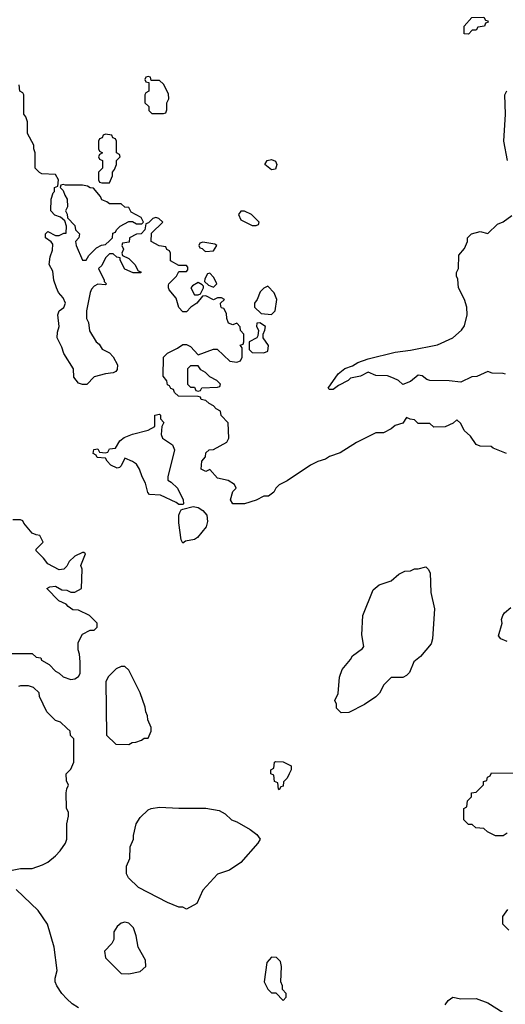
# Model space of a CAD drawing. Header units: inches. Extents: x 2380053 to 2584298, y 380219 to 546618.
# Tile 538 of 656: x 2512425 to 2514941, y 464014 to 469121. Entities that reach past the tile are written whole.
import ezdxf

# ---------------------------------------------------------------- set-up
doc = ezdxf.new("R2010")
doc.units = ezdxf.units.IN
doc.header["$MEASUREMENT"] = 0
doc.layers.add('C5416', color=7, linetype='Continuous')

msp = doc.modelspace()

# ---------------------------------------------------------------- linework, layer by layer
at = {"layer": 'C5416', "color": 2}
for points, elevation in [([(2514750, 469046), (2514727.3, 469047.3), (2514727.3, 469087.3), (2514767.3, 469132.7), (2514830, 469134), (2514838, 469118), (2514850, 469114), (2514852, 469108), (2514838, 469102), (2514832.7, 469087.3), (2514798, 469082), (2514790, 469066), (2514770, 469066)], 26), ([(2513090, 468826), (2513078, 468822), (2513074, 468810), (2513078, 468798), (2513094, 468794), (2513094, 468750), (2513078, 468742), (2513074, 468730), (2513074, 468690), (2513094, 468670), (2513094, 468650), (2513110, 468634), (2513170, 468634), (2513182, 468638), (2513187.3, 468652.7), (2513188, 468690), (2513198, 468710), (2513196.4, 468736.4), (2513170, 468786), (2513150, 468806), (2513106, 468806), (2513102, 468822)], 30), ([(2512870, 468526), (2512858, 468522), (2512852.7, 468507.3), (2512838, 468502), (2512834, 468490), (2512834, 468450), (2512838, 468438), (2512854, 468430), (2512838, 468422), (2512834, 468410), (2512838, 468398), (2512854, 468390), (2512854, 468350), (2512834, 468330), (2512834, 468290), (2512838, 468278), (2512850, 468274), (2512890, 468274), (2512906, 468310), (2512906, 468330), (2512916.4, 468343.6), (2512926, 468370), (2512926, 468390), (2512946, 468410), (2512942, 468422), (2512926, 468430), (2512926, 468490), (2512922, 468502), (2512907.3, 468507.3), (2512902, 468522)], 30), ([(2513730, 468342.7), (2513695.3, 468370), (2513708, 468390), (2513730, 468396.3), (2513750, 468386), (2513757.1, 468370), (2513750, 468346)], 26), ([(2512650, 468266), (2512638, 468262), (2512634, 468250), (2512650, 468234), (2512658, 468210), (2512671.3, 468190), (2512672, 468150), (2512662, 468130), (2512671.6, 468111.6), (2512672.7, 468092.7), (2512710, 468054), (2512714, 468030), (2512734, 468010), (2512731.3, 467988.7), (2512714, 467970), (2512718, 467950), (2512750, 467874), (2512770, 467874), (2512783.1, 467896.9), (2512823.1, 467936.9), (2512848.4, 467951.6), (2512870, 467954), (2512890, 467974), (2512906, 467990), (2512907.3, 468012.7), (2512922, 468018), (2512926, 468030), (2512946, 468050), (2512990, 468074), (2513010, 468074), (2513030, 468062), (2513058, 468062), (2513066, 468070), (2513054.6, 468094.6), (2513002, 468122), (2512990, 468146), (2512970, 468148), (2512950, 468166), (2512890, 468166), (2512876.4, 468176.4), (2512850, 468186), (2512843.1, 468203.1), (2512807.3, 468247.3), (2512790, 468248), (2512776.4, 468256.4), (2512750, 468262), (2512662, 468262)], 30), ([(2513590, 468128), (2513570, 468128), (2513558, 468110), (2513570, 468082), (2513630, 468054), (2513650, 468054), (2513662, 468058), (2513666, 468070), (2513626, 468110)], 30), ([(2513374, 467966), (2513358, 467962), (2513354, 467950), (2513358, 467938), (2513370, 467934), (2513382, 467922), (2513390, 467918), (2513430, 467922), (2513446, 467950), (2513436.4, 467956.4)], 30), ([(2513410, 467806), (2513398, 467802), (2513383.6, 467776.4), (2513382, 467762), (2513403.6, 467743.6), (2513430, 467734), (2513446, 467750), (2513438, 467770), (2513430, 467786)], 30), ([(2513350, 467758), (2513319.6, 467740.4), (2513312, 467730), (2513330, 467694), (2513350, 467694), (2513362, 467698), (2513378, 467730), (2513378, 467738), (2513370, 467746)], 30), ([(2513710, 467738), (2513690, 467728), (2513671.1, 467708.9), (2513656, 467670), (2513642, 467650), (2513642, 467630), (2513676.9, 467596.9), (2513730, 467591), (2513749.3, 467610.7), (2513757.2, 467670), (2513744, 467704)], 30), ([(2513670, 467548), (2513654, 467546), (2513652, 467530), (2513662, 467510), (2513659.6, 467480.4), (2513654, 467470), (2513614, 467450), (2513614, 467410), (2513630, 467394), (2513690, 467392), (2513710, 467402), (2513714, 467430), (2513686, 467470), (2513686, 467490), (2513695.3, 467510), (2513698, 467530)], 30), ([(2513350, 467326), (2513310, 467326), (2513294, 467310), (2513294, 467230), (2513310, 467214), (2513330, 467214), (2513338, 467198), (2513350, 467194), (2513362, 467198), (2513368.4, 467211.6), (2513450, 467214), (2513462, 467218), (2513466, 467230), (2513446, 467250), (2513410, 467268), (2513388, 467290), (2513364, 467304)], 30), ([(2513250, 466606), (2513236.4, 466616.4), (2513154.6, 466654.6), (2513098, 466658), (2513088.4, 466668.4), (2513077.2, 466717.2), (2513059, 466750), (2513045.2, 466790), (2513030, 466815.3), (2513010, 466828.7), (2512970, 466846), (2512950, 466806), (2512942, 466798), (2512930, 466795.3), (2512898, 466810), (2512878, 466830), (2512870, 466846), (2512826, 466850), (2512822, 466862), (2512806, 466870), (2512808.4, 466891.6), (2512830, 466894), (2512838, 466878), (2512870, 466874), (2512882, 466878), (2512890, 466894), (2512922, 466898), (2512943.1, 466936.9), (2512965.6, 466954.4), (2513010, 466971), (2513090, 466991.3), (2513126, 467010), (2513126, 467070), (2513150, 467074), (2513154, 467070), (2513154, 467050), (2513172, 467032), (2513162, 467010), (2513158, 466970), (2513164.7, 466950), (2513216.3, 466916.3), (2513226.8, 466890), (2513192, 466750), (2513192.7, 466732.7), (2513210, 466722), (2513242, 466690), (2513272, 466630), (2513274, 466610), (2513270, 466606)], 30), ([(2513270, 466406), (2513262, 466422), (2513249.1, 466510.9), (2513248.7, 466551.3), (2513254.6, 466565.4), (2513262, 466578), (2513270, 466582), (2513324, 466596), (2513350, 466590.8), (2513374.6, 466574.6), (2513394.8, 466550), (2513398, 466518), (2513390.7, 466490), (2513345.8, 466434.2), (2513330, 466424), (2513284.7, 466415.3)], 30), ([(2514090, 465526), (2514066, 465550), (2514066, 465570), (2514058, 465590), (2514074.6, 465625.4), (2514082, 465710), (2514095.3, 465750), (2514138.6, 465801.4), (2514150, 465822), (2514200.4, 465859.6), (2514208, 465870), (2514197.2, 465930), (2514202.7, 466030), (2514256, 466164), (2514288, 466190), (2514350, 466211), (2514390, 466244.7), (2514420.4, 466259.6), (2514450, 466262), (2514470, 466272), (2514490, 466272), (2514530, 466282), (2514542, 466270), (2514551.1, 466251.1), (2514556, 466150), (2514574.4, 466065.6), (2514564, 465910), (2514556.3, 465883.7), (2514502, 465818), (2514466.8, 465790), (2514444.5, 465735.5), (2514430, 465719), (2514410, 465708), (2514350, 465708), (2514311.3, 465670), (2514290, 465628), (2514270, 465608), (2514210.9, 465569.1), (2514130, 465528)], 30), ([(2512970, 465766), (2512950, 465766), (2512925.4, 465754.6), (2512885.4, 465714.6), (2512871.6, 465688.4), (2512874, 465410), (2512923.6, 465363.6), (2512990, 465362), (2513008.4, 465371.6), (2513027.3, 465372.7), (2513056.4, 465383.6), (2513070, 465394), (2513090, 465394), (2513106, 465430), (2513106, 465450), (2513088.4, 465488.4), (2513088, 465510), (2513078, 465530), (2513074.6, 465554.6), (2513048.9, 465628.9), (2512990, 465746)], 34), ([(2513770, 465126), (2513766, 465130), (2513762, 465162), (2513746, 465170), (2513742, 465202), (2513726, 465210), (2513726, 465230), (2513742, 465238), (2513746, 465270), (2513750, 465274), (2513790, 465272), (2513832, 465250), (2513831.3, 465230), (2513822, 465210), (2513810, 465186), (2513792, 465168), (2513790, 465146), (2513778, 465142)], 30), ([(2513250, 465031), (2513390, 465031.3), (2513458.8, 465018.8), (2513490, 465002), (2513522, 464970), (2513550, 464961), (2513619.8, 464919.8), (2513654.4, 464894.4), (2513670.8, 464870.8), (2513658, 464850), (2513570.6, 464749.4), (2513512, 464710), (2513450, 464688), (2513374.4, 464605.6), (2513343.6, 464536.4), (2513290, 464508), (2513270, 464518), (2513250, 464518), (2513190, 464542), (2513040.2, 464620.2), (2512988, 464670), (2512978, 464690), (2512978, 464730), (2512995.3, 464770), (2512998, 464830), (2513015.3, 464870), (2513015.3, 464890), (2513028, 464950), (2513050, 464982), (2513090, 465022), (2513106, 465030), (2513150, 465036)], 30), ([(2512970, 464439), (2512950, 464435.3), (2512930, 464418), (2512912, 464390), (2512912, 464350), (2512902, 464330), (2512864.7, 464290), (2512870, 464254), (2512950, 464174), (2512990, 464172), (2513050, 464184.7), (2513078, 464210), (2513076.4, 464243.6), (2513038, 464310), (2513028.4, 464368.4), (2513015.3, 464410), (2512990, 464435.3)], 34), ([(2513730, 464258), (2513706, 464230), (2513691.3, 464130), (2513710, 464092), (2513730, 464074), (2513752.7, 464072.7), (2513790, 464034), (2513806, 464050), (2513806, 464070), (2513786, 464090), (2513786, 464110), (2513778, 464130), (2513782, 464210), (2513776.4, 464236.4), (2513756.4, 464256.4)], 34)]:
    msp.add_lwpolyline(points, close=True, dxfattribs=dict(at, elevation=elevation))
for points, elevation in [([(2514948, 466870), (2514878, 466898), (2514867.3, 466907.3), (2514810, 466908.7), (2514790, 466918), (2514760.4, 466960.4), (2514728, 466990), (2514710, 467026), (2514690, 467046), (2514671.6, 467028.4), (2514630, 467008.7), (2514570, 467008), (2514550, 467026), (2514490, 467026), (2514470, 467046), (2514448.4, 467048.4), (2514430, 467058), (2514410, 467028), (2514370, 467015.3), (2514350, 466998), (2514310, 466978), (2514270, 466978), (2514170, 466928), (2514085.4, 466874.6), (2514030, 466855.3), (2514010, 466842), (2513970, 466829), (2513932, 466810), (2513810.9, 466729.1), (2513770, 466708), (2513752, 466690), (2513742, 466670), (2513714, 466650), (2513690, 466648.7), (2513650.7, 466629.3), (2513590, 466608.7), (2513529, 466609), (2513518, 466630), (2513530, 466674), (2513546, 466690), (2513538, 466710), (2513506, 466730), (2513450, 466742), (2513410, 466788), (2513390, 466778), (2513366, 466790), (2513368.9, 466831.1), (2513387.3, 466852.7), (2513390, 466874), (2513406, 466890), (2513430, 466891.3), (2513498, 466930), (2513508, 466950), (2513506, 467030), (2513468.4, 467068.4), (2513466, 467090), (2513443.1, 467103.1), (2513430, 467118), (2513406, 467130), (2513390, 467146), (2513366, 467150), (2513362, 467162), (2513350, 467166), (2513247.3, 467167.3), (2513227.3, 467187.3), (2513222, 467202), (2513207.3, 467207.3), (2513202, 467222), (2513190, 467226), (2513187.3, 467247.3), (2513168.9, 467271.1), (2513169.4, 467370.6), (2513190, 467391), (2513243.1, 467416.9), (2513270, 467436), (2513290, 467436), (2513310, 467426), (2513350, 467382), (2513430, 467412), (2513448.4, 467411.6), (2513514, 467350), (2513550, 467344.7), (2513568.4, 467351.6), (2513578, 467370), (2513578, 467418), (2513568, 467432), (2513582, 467438), (2513586, 467450), (2513586, 467490), (2513568.4, 467508.4), (2513567.3, 467527.3), (2513550, 467546), (2513530, 467538), (2513507.3, 467547.3), (2513498, 467570), (2513496.4, 467596.4), (2513482, 467622), (2513470, 467626), (2513467.3, 467632.7), (2513466, 467650), (2513486, 467670), (2513470, 467678), (2513450, 467678), (2513430, 467668), (2513390, 467688), (2513372.7, 467687.3), (2513342, 467650), (2513312, 467630), (2513290, 467606), (2513270, 467606), (2513250, 467628), (2513236.5, 467676.5), (2513200.2, 467720.2), (2513195.3, 467730), (2513196.4, 467743.6), (2513198, 467750), (2513238, 467790), (2513250, 467814), (2513290, 467814), (2513296.4, 467823.6), (2513296.4, 467836.4), (2513290, 467846), (2513250, 467846), (2513206, 467870), (2513206, 467910), (2513202, 467922), (2513188, 467928), (2513182, 467942), (2513148.4, 467948.4), (2513106, 467970), (2513107.3, 468012.7), (2513166, 468070), (2513146, 468090), (2513130, 468095.3), (2513114, 468090), (2513092.7, 468067.3), (2513078, 468062), (2513074, 468030), (2513054, 468010), (2513030, 468008), (2512994, 467990), (2512992.7, 467967.3), (2512958, 467962), (2512954, 467950), (2512962, 467930), (2512954, 467910), (2512958, 467898), (2512990, 467882), (2513022, 467850), (2513038, 467818), (2513052.7, 467812.7), (2513052.7, 467807.3), (2513012.7, 467807.3), (2512970, 467826), (2512946, 467874), (2512946, 467886), (2512928.4, 467888.4), (2512910, 467906), (2512890, 467906), (2512870, 467886), (2512850, 467846), (2512834, 467830), (2512862, 467770), (2512862, 467762), (2512874, 467750), (2512870, 467746), (2512830, 467748), (2512810, 467738), (2512796.9, 467723.1), (2512790, 467706), (2512771.3, 467610), (2512771.3, 467570), (2512781, 467550), (2512787.5, 467507.5), (2512822, 467450), (2512836.9, 467436.9), (2512851.6, 467411.6), (2512890, 467392), (2512910, 467372), (2512931, 467330), (2512930, 467306), (2512923.6, 467296.4), (2512910, 467288.7), (2512870, 467284), (2512811.1, 467268.9), (2512772, 467228), (2512750, 467228.7), (2512730, 467235.3), (2512706.3, 467266.3), (2512704, 467310), (2512653.2, 467390), (2512642.7, 467422.7), (2512619, 467470), (2512620.2, 467499.8), (2512628.7, 467530), (2512622, 467590), (2512629.1, 467610.9), (2512652.9, 467627.1), (2512662, 467650), (2512650, 467678), (2512626, 467706), (2512615.3, 467730), (2512602, 467770), (2512596.4, 467816.4), (2512578, 467850), (2512582, 467890), (2512594.6, 467925.4), (2512596.4, 467956.4), (2512588.4, 467968.4), (2512558, 467990), (2512558, 468010), (2512570, 468022), (2512610, 468002), (2512630, 468002), (2512654, 468014), (2512666, 468014), (2512668, 468050), (2512658, 468078), (2512636.4, 468096.4), (2512607.3, 468107.3), (2512586, 468130), (2512588.7, 468190), (2512598, 468222), (2512606, 468230), (2512606, 468250), (2512622, 468258), (2512626, 468290), (2512610, 468318), (2512540.4, 468320.4), (2512527.3, 468327.3), (2512506, 468350), (2512506, 468430), (2512498, 468450), (2512498, 468470), (2512466, 468530), (2512466, 468590), (2512456.4, 468616.4), (2512446, 468630), (2512446, 468730), (2512442, 468742), (2512426, 468750), (2512422, 468782)], 30), ([(2514953.2, 468390), (2514934, 468490), (2514942, 468630), (2514938, 468730), (2514948.9, 468751.1)], 26), ([(2514942, 467282), (2514930, 467286), (2514872.7, 467287.3), (2514850, 467295.3), (2514794, 467270), (2514768.4, 467268.4), (2514710, 467240.9), (2514650, 467247.8), (2514549.4, 467249.4), (2514534, 467254), (2514510, 467274), (2514490, 467277.2), (2514450, 467244), (2514410, 467229), (2514388, 467250), (2514362, 467262), (2514330, 467272.7), (2514270, 467274.5), (2514230, 467293.2), (2514190, 467272.3), (2514138.5, 467261.5), (2514126.8, 467250), (2514076.4, 467223.6), (2514050, 467202.7), (2514030, 467202), (2514024, 467210), (2514075.5, 467284.5), (2514110, 467311.3), (2514150, 467326), (2514177.5, 467342.5), (2514230, 467361), (2514370, 467396), (2514450, 467406), (2514590, 467434.8), (2514670, 467471), (2514714, 467510), (2514730, 467532), (2514744, 467590), (2514742, 467630), (2514728.9, 467668.9), (2514698, 467730), (2514694.6, 467774.6), (2514688, 467790), (2514688, 467810), (2514698, 467830), (2514700.4, 467899.6), (2514730, 467934), (2514746, 467970), (2514746, 467990), (2514766, 468010), (2514810, 468022), (2514850, 468012), (2514900.2, 468059.8), (2514930, 468071.3), (2514974.6, 468105.4)], 26), ([(2512350, 465834), (2512490, 465834), (2512510, 465814), (2512534, 465810), (2512538, 465798), (2512576.9, 465776.9), (2512610, 465742), (2512630, 465732), (2512650, 465712), (2512690, 465698), (2512710, 465702), (2512730, 465714), (2512738, 465730), (2512738, 465790), (2512735.3, 465830), (2512728.4, 465851.6), (2512728, 465890), (2512750, 465934), (2512790, 465954), (2512810, 465954), (2512826, 465970), (2512826, 465990), (2512786, 466030), (2512730, 466058), (2512700.4, 466060.4), (2512676.4, 466076.4), (2512666, 466090), (2512627.3, 466107.3), (2512566, 466170), (2512580.4, 466179.6), (2512610, 466182), (2512643.6, 466163.6), (2512670, 466162), (2512690, 466152), (2512710, 466152), (2512746, 466170), (2512748, 466270), (2512742, 466290), (2512766, 466350), (2512758, 466358), (2512750, 466358), (2512710, 466338), (2512682, 466310), (2512670, 466286), (2512654, 466270), (2512630, 466268), (2512570, 466298), (2512548.4, 466328.4), (2512510, 466366), (2512510, 466374), (2512546, 466410), (2512530, 466446), (2512510, 466448), (2512490, 466458), (2512446, 466510), (2512442, 466522), (2512430, 466526), (2512390, 466526)], 34), ([(2514950, 465895.3), (2514918, 465910), (2514905.6, 465925.6), (2514924, 465990), (2514922, 466010), (2514928, 466030), (2514936.4, 466043.6), (2514968.9, 466071.1)], 30), ([(2512386, 464710), (2512430, 464718), (2512490, 464718), (2512543.1, 464736.9), (2512570, 464751.3), (2512610, 464784.7), (2512635.3, 464810), (2512662, 464850), (2512668.7, 464870), (2512668.7, 464950), (2512678, 464990), (2512678, 465010), (2512668, 465030), (2512666, 465110), (2512668.4, 465131.6), (2512678, 465150), (2512667.3, 465172.7), (2512666, 465210), (2512690, 465234), (2512706, 465270), (2512706, 465390), (2512688.7, 465408.7), (2512686, 465430), (2512670, 465446), (2512636.4, 465476.4), (2512610, 465486), (2512566, 465530), (2512528, 465610), (2512526, 465630), (2512496.4, 465656.4), (2512470, 465666), (2512430, 465666), (2512418, 465662)], 34), ([(2514950, 464902), (2514930, 464888), (2514890, 464888), (2514848.4, 464908.4), (2514830, 464926), (2514788.4, 464928.4), (2514770, 464946), (2514750, 464946), (2514726, 464970), (2514726, 465030), (2514742, 465038), (2514746, 465070), (2514766, 465090), (2514766, 465110), (2514790, 465114), (2514810, 465134), (2514827.3, 465152.7), (2514828, 465170), (2514846, 465174), (2514848.4, 465191.6), (2514862, 465198), (2514870, 465214), (2514990, 465212)], 30), ([(2512730, 463995.3), (2512696.5, 464016.5), (2512670, 464042), (2512644, 464070), (2512617.2, 464110), (2512609, 464130), (2512609, 464150), (2512619, 464190), (2512604, 464310), (2512568.7, 464430), (2512520.4, 464500.4), (2512406, 464610)], 34), ([(2514959, 464399), (2514928.7, 464430), (2514928.7, 464470), (2514954.6, 464505.4)], 30), ([(2514629.4, 464010.6), (2514645.6, 464034.4), (2514670, 464051.3), (2514710, 464042), (2514790, 464044.7), (2514850, 464021), (2514930, 463972)], 30)]:
    msp.add_lwpolyline(points, dxfattribs=dict(at, elevation=elevation))

doc.saveas('drawing.dxf')
